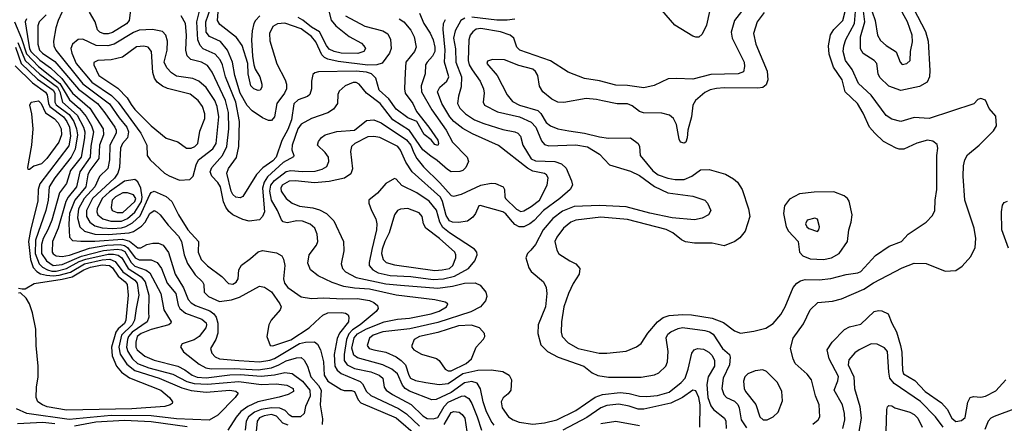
# Model space of a CAD drawing. Extents: x 997028 to 1115134, y 536408 to 618974.
# Tile 297 of 473: x 1031059 to 1037693, y 585051 to 587770. Entities that reach past the tile are written whole.
import ezdxf

# ---------------------------------------------------------------- set-up
doc = ezdxf.new("R2010")
doc.units = 0

msp = doc.modelspace()

# ---------------------------------------------------------------- linework, layer by layer
at = {"layer": '0CON10XD'}
for points in [[(1032677.3, 587795), (1032647.3, 587765), (1032636.6, 587745), (1032625.3, 587695), (1032621.1, 587635), (1032627.1, 587525), (1032636.7, 587465), (1032646.4, 587436.4), (1032677.1, 587385), (1032691.1, 587335), (1032690.6, 587315), (1032678.8, 587295), (1032665, 587292.9), (1032636.7, 587305), (1032616, 587325), (1032598.6, 587405), (1032596, 587475), (1032557.2, 587597.2), (1032520.4, 587650.4), (1032407.2, 587737.2), (1032391.6, 587765), (1032410.4, 588005)], [(1031368.5, 587871.5), (1031317.7, 587765), (1031302.2, 587715)], [(1036781.9, 587881.9), (1036822.4, 587765), (1036838.8, 587665), (1036859.3, 587629.3), (1036897.1, 587597.1), (1036963.7, 587553.7), (1036990, 587485), (1037005, 587468.6), (1037036.2, 587475), (1037057.5, 587495), (1037060.8, 587555), (1037075, 587620), (1037072.3, 587665), (1037040.5, 587755), (1036981.5, 587861.5)], [(1031237.5, 587802.5), (1031190.8, 587755), (1031180.7, 587729.3), (1031181, 587605), (1031193, 587565), (1031212.5, 587545), (1031295, 587487.4), (1031455, 587301.2), (1031582.8, 587205), (1031631.6, 587141.6), (1031699.8, 587045), (1031709.3, 587025), (1031710, 587005), (1031665.9, 586925), (1031664.4, 586825), (1031653.5, 586766.5), (1031596.8, 586713.2), (1031565.2, 586645), (1031492.3, 586565), (1031455.4, 586495), (1031447.7, 586435), (1031465, 586374.7), (1031495.4, 586345.4), (1031565, 586325.1), (1031655, 586323), (1031796.1, 586333.9), (1031826.2, 586343.8), (1031880.5, 586379.5), (1031904.6, 586405.4), (1031936.7, 586465), (1031965, 586483.8), (1031985, 586474.5), (1032004.7, 586454.7), (1032058.9, 586385), (1032128, 586312), (1032149, 586275), (1032168.1, 586185), (1032188.5, 586128.5), (1032240.5, 586050.5), (1032289.5, 586005), (1032299.5, 585985), (1032301.5, 585935), (1032330, 585905), (1032405, 585872.1), (1032485, 585881.8), (1032539.9, 585900.1), (1032675, 585974.7), (1032708.7, 585968.7), (1032755, 585936.7), (1032812.7, 585855), (1032820.9, 585835), (1032814.6, 585815), (1032753.8, 585745), (1032737.9, 585715), (1032724.3, 585635), (1032746.2, 585575), (1032765, 585572.2), (1032885, 585614.2), (1033009.3, 585695), (1033052.9, 585735), (1033101.3, 585778.7), (1033135.3, 585794.7), (1033227.7, 585797.7), (1033253.1, 585793.1), (1033270.9, 585780.9), (1033277.5, 585765), (1033274, 585735), (1033212.6, 585657.4), (1033197.5, 585622.5), (1033178.4, 585515), (1033183.2, 585435), (1033198.2, 585408.2), (1033225, 585386.5), (1033353.2, 585333.2), (1033367.8, 585317.8), (1033395, 585264.7), (1033425, 585238.7), (1033611.9, 585151.9), (1033665, 585114.3), (1033752.5, 585032.5)], [(1031804.7, 587835), (1031796.4, 587765), (1031777.9, 587742.1), (1031685, 587684.8), (1031655, 587675.2), (1031624.8, 587674.8), (1031598.1, 587685), (1031582.6, 587702.6), (1031566.8, 587755), (1031529.6, 587819.6)], [(1033753.2, 587813.2), (1033782.2, 587745), (1033825, 587678.9), (1033845.2, 587635.2), (1033856.7, 587585), (1033855.7, 587555), (1033841.1, 587525), (1033803.5, 587485), (1033794, 587466), (1033791.8, 587405), (1033764.1, 587325), (1033766.3, 587285), (1033835, 587162.8), (1033933.2, 587025), (1033975, 586944.4), (1034072.9, 586845), (1034082, 586815), (1034065, 586773.3), (1034045, 586754.2), (1034025, 586747.1), (1033965.6, 586744.4), (1033940.1, 586760.1), (1033872.2, 586822.2), (1033829.6, 586849.6), (1033775, 586893.8), (1033685, 587022.8), (1033573.9, 587095), (1033488, 587205), (1033396.5, 587275), (1033346, 587336), (1033325, 587347.5), (1033305, 587347.9), (1033251.4, 587325), (1033211.7, 587288.3), (1033202.2, 587265), (1033200, 587205), (1033173.3, 587166.7), (1033135, 587141.8), (1033025, 587105.3), (1032955, 587065.9), (1032933.8, 587035), (1032893.7, 586925), (1032892.6, 586892.6), (1032906.2, 586855), (1032903.9, 586846.1), (1032835, 586808.4), (1032729.5, 586710.5), (1032707, 586675), (1032694.9, 586635), (1032707.4, 586475), (1032695.5, 586444.5), (1032675, 586422.5), (1032605, 586413.2), (1032563, 586423), (1032494.8, 586454.8), (1032468, 586478), (1032447.1, 586507.1), (1032432.9, 586542.9), (1032411.3, 586645), (1032395, 586673.2), (1032353.9, 586715), (1032343.3, 586745), (1032352.5, 586775), (1032425.7, 586855), (1032453.8, 586915), (1032468.4, 587035), (1032465.7, 587145.7), (1032446.6, 587225), (1032356.2, 587416.2), (1032325, 587462.3), (1032284.3, 587484.3), (1032211.3, 587501.3), (1032186.8, 587526.8), (1032177.5, 587565), (1032182.5, 587665), (1032175.3, 587745), (1032147.7, 587795)], [(1033615, 587776.3), (1033647.5, 587755), (1033695, 587698.8), (1033715.8, 587655), (1033729.7, 587585), (1033719.3, 587555), (1033661.1, 587485), (1033655.2, 587415), (1033651.1, 587305), (1033655.9, 587275), (1033707.2, 587205), (1033732.5, 587152.5), (1033816.2, 587045), (1033875, 586957.5), (1033881.5, 586935), (1033875, 586922.5), (1033855, 586928.6), (1033831.3, 586961.3), (1033785, 586996.5), (1033733.5, 587083.5), (1033675, 587108.8), (1033595, 587166.4), (1033546.6, 587236.6), (1033480.5, 587295), (1033459.5, 587375), (1033429.6, 587405), (1033395, 587415.9), (1033325, 587422.9), (1033071.2, 587418.8), (1033047.7, 587412.3), (1033035, 587400.8), (1033024.1, 587355), (1033024.7, 587305), (1033014.8, 587265.2), (1032997.9, 587252.1), (1032935, 587230.8), (1032906.7, 587203.3), (1032890.7, 587095), (1032865, 587030.4), (1032824.3, 586955.7), (1032787.9, 586845), (1032765, 586819.1), (1032697.6, 586772.4), (1032653.4, 586726.6), (1032561.7, 586578.3), (1032545, 586569.2), (1032515, 586574.4), (1032495, 586592.5), (1032484.4, 586614.4), (1032454.8, 586735), (1032465, 586767.5), (1032518.8, 586841.2), (1032535.2, 586914.8), (1032539.5, 587085), (1032514.4, 587214.4), (1032446.1, 587385), (1032426.2, 587465), (1032410.1, 587500.1), (1032375, 587536.9), (1032294, 587574), (1032275, 587596.2), (1032258.9, 587635), (1032251.6, 587755), (1032276.3, 587855)], [(1033255, 587795.7), (1033385, 587725.8), (1033505, 587694.7), (1033539.5, 587675), (1033557.4, 587637.4), (1033560.6, 587575), (1033549.4, 587545), (1033502, 587478), (1033464.8, 587465.2), (1033405, 587464.3), (1033205, 587487.6), (1033133.9, 587503.9), (1033113.1, 587515), (1033095, 587534.2), (1033055, 587620.3), (1033025, 587657.2), (1032955, 587707.7), (1032845, 587747.7), (1032795, 587741.5), (1032763.6, 587725), (1032742.1, 587677.9), (1032743.4, 587626.6), (1032792.2, 587472.2), (1032848.2, 587365), (1032856.5, 587335), (1032856.5, 587305), (1032843.8, 587275), (1032790.8, 587205), (1032775.5, 587115), (1032755, 587090.8), (1032735, 587092), (1032695, 587108), (1032625, 587155.5), (1032592.4, 587192.4), (1032545.3, 587275.3), (1032509, 587395), (1032492.6, 587485), (1032458.4, 587565), (1032412.5, 587622.5), (1032337.1, 587657.1), (1032315.8, 587685), (1032312.8, 587755), (1032344.6, 587845)], [(1033137, 587845), (1033157.5, 587767.5), (1033189.1, 587729.1), (1033277.7, 587657.7), (1033361.2, 587611.2), (1033378.5, 587595), (1033388.5, 587575), (1033377.5, 587555), (1033337.8, 587542.2), (1033225.2, 587545.2), (1033178.1, 587555), (1033145, 587572.1), (1033125, 587595.4), (1033078.2, 587688.2), (1033025, 587718.6), (1032966.4, 587766.4), (1032935, 587784.3)], [(1035922.1, 587825), (1035874.5, 587765), (1035852.5, 587685), (1035860, 587645), (1035938.8, 587485), (1035942.5, 587455), (1035935, 587418.8), (1035900, 587405), (1035715, 587400.4), (1035595, 587369.6), (1035483.2, 587373.2), (1035427.3, 587372.7), (1035333, 587327), (1035265, 587311.5), (1035155, 587326.6), (1035075, 587329.1), (1034965, 587358.2), (1034865, 587373.5), (1034755, 587415.7), (1034635, 587493.1), (1034428.1, 587565), (1034407.8, 587585), (1034387.8, 587645), (1034364.2, 587665), (1034297.2, 587687.2), (1034165, 587710.3), (1034135, 587705.3), (1034110.8, 587689.2), (1034095, 587665.7), (1034085.8, 587635), (1034079.8, 587495), (1034088.1, 587465), (1034107.3, 587432.7), (1034160.9, 587355), (1034183.9, 587305), (1034189.2, 587275), (1034181.1, 587215), (1034190.6, 587195), (1034279, 587149), (1034425.7, 587115), (1034505, 587078.8), (1034536.6, 587046.6), (1034573.4, 586953.4), (1034595, 586928.2), (1034625, 586920.6), (1034805, 586927.1), (1034885, 586913.5), (1034965, 586863.1), (1035032.4, 586792.4), (1035175, 586750.6), (1035235, 586720.3), (1035335, 586646.3), (1035425, 586604.3), (1035595, 586581.1), (1035674.2, 586555), (1035693.2, 586533.2), (1035714.3, 586485), (1035699.2, 586455), (1035657.7, 586432.3), (1035605, 586421.5), (1035455, 586435.7), (1035305, 586465.7), (1035145, 586508.4), (1034965, 586518.9), (1034795, 586512.6), (1034715, 586480.5), (1034650, 586430), (1034586.5, 586355), (1034534.8, 586255.2), (1034502, 586218), (1034479.2, 586195), (1034470, 586165), (1034488.3, 586098.3), (1034504, 586074), (1034588.6, 586005), (1034606.2, 585966.2), (1034611.5, 585925), (1034602.5, 585835), (1034552.5, 585715), (1034550.5, 585655), (1034569.7, 585579.7), (1034614.1, 585534.1), (1034687.1, 585497.1), (1034860, 585435), (1034915, 585390), (1034955, 585372.5), (1035025, 585362.5), (1035245, 585362.9), (1035335, 585378.6), (1035365, 585391.4), (1035413.2, 585436.8), (1035424.3, 585465), (1035428.8, 585535), (1035415, 585626.7), (1035425, 585650.5), (1035445, 585668), (1035495, 585690), (1035525, 585695.8), (1035675, 585675.6), (1035706.4, 585666.4), (1035730.9, 585650.9), (1035795, 585555.4), (1035840.8, 585515), (1035846.5, 585496.5), (1035840.7, 585445), (1035797.6, 585355), (1035789.6, 585285), (1035802.1, 585245), (1035821.4, 585225), (1035875, 585199.2), (1035897.7, 585177.7), (1035906.9, 585155), (1035918.9, 585075), (1035955, 585021.5)], [(1036075, 587818.9), (1036026.8, 587755), (1036003.4, 587676.6), (1036018.7, 587605), (1036094.1, 587424.1), (1036100, 587365), (1036089.1, 587330.9), (1036066.5, 587313.5), (1036032.3, 587307.7), (1035805, 587311.8), (1035753, 587307), (1035711.9, 587298.1), (1035675, 587278.8), (1035613.1, 587225), (1035593.3, 587195), (1035584.4, 587115.6), (1035560, 587025), (1035556.1, 586973.9), (1035546.7, 586945), (1035535, 586937.5), (1035511.2, 586945), (1035502, 586965), (1035484.4, 587064.4), (1035462.9, 587105), (1035437.6, 587127.6), (1035385, 587139.5), (1035262.4, 587142.4), (1035235, 587150.8), (1035185, 587190), (1035155, 587202.5), (1035085, 587203.8), (1034985.5, 587224.5), (1034945, 587233.5), (1034875, 587238), (1034725, 587211.1), (1034685, 587214.3), (1034645, 587235.7), (1034583.2, 587283.2), (1034562.1, 587322.1), (1034549.3, 587395), (1034535, 587420), (1034515, 587436.7), (1034421.2, 587461.2), (1034325, 587499.3), (1034245, 587502), (1034210, 587490), (1034205.6, 587475), (1034275.6, 587395), (1034342.8, 587262.8), (1034379.2, 587219.2), (1034425.7, 587195), (1034549, 587159), (1034569, 587139), (1034605, 587077.5), (1034635, 587054.5), (1034685, 587034.6), (1034758.5, 587021.5), (1034865, 587006.6), (1034965, 586980.2), (1035025, 586971.8), (1035175, 586974.4), (1035225.8, 586935), (1035235.8, 586915), (1035240, 586855), (1035325, 586751.5), (1035361.1, 586725), (1035425, 586703.1), (1035476, 586694), (1035535.9, 586694.1), (1035588, 586715), (1035645, 586758), (1035705, 586760), (1035815, 586728.6), (1035868.9, 586698.9), (1035895, 586676), (1035925.6, 586625), (1035968.6, 586495), (1035977.5, 586445), (1035946.2, 586345), (1035909.7, 586300.3), (1035877.5, 586275), (1035805, 586246), (1035725, 586265.6), (1035605, 586265.6), (1035545, 586273.5), (1035517, 586287), (1035458.9, 586335), (1035415, 586357.4), (1035155, 586424.8), (1034975, 586438.9), (1034805, 586419.5), (1034771.5, 586405), (1034722.1, 586365), (1034677.7, 586305), (1034664.6, 586275), (1034677, 586217), (1034691.9, 586191.9), (1034764.6, 586144.6), (1034806.2, 586125), (1034832, 586095), (1034828, 586055), (1034787, 585993), (1034755.3, 585924.7), (1034726, 585835), (1034709.2, 585735), (1034707.5, 585665), (1034714.8, 585634.8), (1034755, 585592.5), (1034820.8, 585555), (1034963.1, 585523.1)], [(1034963.1, 585523.1), (1035015, 585523.8), (1035145, 585536.5), (1035215, 585566.7), (1035245, 585588.1), (1035290.9, 585659.1), (1035356.5, 585733.5), (1035395, 585762.7), (1035435, 585776.2), (1035525, 585783.5), (1035585, 585781.4), (1035725, 585758.8), (1035800.8, 585730.8), (1035875, 585674.4), (1035915, 585658.1), (1036005, 585671.5), (1036085, 585691.2), (1036135.9, 585724.1), (1036186.7, 585785), (1036216.5, 585835), (1036270, 585965), (1036294, 585995), (1036318.9, 586011.1), (1036351.1, 586018.9), (1036445, 586018.5), (1036523.3, 586026.7), (1036626.3, 586053.7), (1036705, 586064.7), (1036725, 586073.9), (1036825, 586181.8), (1036916, 586245), (1037000, 586275), (1037044.5, 586325.5), (1037165, 586406), (1037208.3, 586451.7), (1037224.4, 586485), (1037227.1, 586555), (1037238.9, 586625), (1037238.9, 586855), (1037244.4, 586905), (1037239.1, 586929.1), (1037211.7, 586951.7), (1037175, 586958.2), (1037102.6, 586937.4), (1037015, 586898.1), (1036985, 586898.1), (1036965, 586905.6), (1036878.6, 586948.6), (1036820, 587005), (1036785, 587045.8), (1036740.9, 587140.9), (1036703.8, 587205), (1036620.5, 587285), (1036600, 587365), (1036540.8, 587450.8), (1036513, 587537), (1036508.2, 587595), (1036522.4, 587667.6), (1036543.8, 587705), (1036604.6, 587765), (1036620.7, 587825)], [(1035706.5, 587825), (1035686.2, 587733.8), (1035657.6, 587672.4), (1035635, 587652.2), (1035615, 587651.8), (1035595, 587659.6), (1035472.8, 587732.8), (1035384.3, 587834.3)], [(1036402.9, 585045), (1036439.2, 585075), (1036450.8, 585095), (1036444.4, 585175), (1036421.5, 585235), (1036392.8, 585342.8), (1036365, 585381.4), (1036284.4, 585455), (1036269.5, 585485), (1036252.5, 585555), (1036270.6, 585625), (1036339.2, 585720.8), (1036385, 585815.8), (1036435.3, 585864.7), (1036535.4, 585874.6), (1036595, 585889.5), (1036746.1, 585953.9), (1036811.7, 585998.3), (1037005, 586097.9), (1037085, 586130.8), (1037167, 586127), (1037293, 586077), (1037365, 586081.2), (1037409.7, 586110.3), (1037468, 586175), (1037496, 586235), (1037500, 586295), (1037490, 586365), (1037427.1, 586555), (1037416.2, 586715), (1037417.5, 586785), (1037426.7, 586825), (1037445, 586858.6), (1037524, 586925), (1037619.5, 587020.5), (1037640, 587055), (1037635, 587120), (1037590.8, 587170.8), (1037565, 587227.5), (1037535, 587240), (1037515, 587232.5), (1037486.1, 587203.9), (1037185.5, 587105.5), (1037085, 587111.2), (1036995, 587084.6), (1036935, 587099.2), (1036895.5, 587125), (1036795, 587261.2), (1036709.9, 587339.9), (1036668.1, 587435), (1036623.6, 587495), (1036607.7, 587555), (1036610.5, 587595), (1036624.2, 587635.8), (1036683.4, 587745), (1036690.6, 587825)], [(1037081.1, 587845), (1037160.8, 587690.8), (1037179.7, 587625), (1037191.4, 587428.6), (1037188.1, 587385), (1037171.7, 587348.3), (1037120.3, 587319.7), (1036995, 587293.5), (1036915, 587322.9), (1036855, 587380.6), (1036842.5, 587405), (1036834.5, 587475), (1036815.6, 587495), (1036742.6, 587542.6), (1036723.1, 587573.1), (1036724.7, 587654.7), (1036751.9, 587755), (1036742.7, 587845)], [(1031025.1, 587755), (1031072.2, 587642.2), (1031105, 587539), (1031185, 587455.8), (1031330.2, 587340.2), (1031395, 587230.7), (1031461.3, 587171.3), (1031507.2, 587117.2), (1031543.6, 587055), (1031555.5, 587015), (1031538.5, 586918.5), (1031533.1, 586845), (1031464.2, 586745), (1031441.9, 586645), (1031385.2, 586575), (1031369, 586545), (1031319, 586365), (1031279.1, 586275), (1031277.4, 586205), (1031285, 586192.2), (1031305, 586178.9), (1031345, 586174.8), (1031395, 586184.4), (1031529.5, 586230.5), (1031645, 586251.7), (1031735, 586255.9), (1031765, 586249.8), (1031785.9, 586235.9), (1031837, 586165), (1031865, 586151.7), (1031945, 586153.1), (1031985, 586133.6), (1032014.8, 586094.8), (1032052.8, 585995), (1032110.9, 585925), (1032127.2, 585847.2), (1032138.2, 585825), (1032175, 585793), (1032285, 585753.2), (1032315, 585728.5), (1032318.2, 585715), (1032312.8, 585695), (1032269.1, 585635), (1032235, 585613.2), (1032154.4, 585585.6), (1032142.7, 585567.3), (1032163.1, 585533.1), (1032269.1, 585449.1), (1032313.3, 585425), (1032348.7, 585418.7), (1032505, 585420.9), (1032665, 585411.6), (1032756.1, 585423.9), (1032805.9, 585444.1), (1032855, 585472), (1032925, 585491.6), (1032955, 585493.6), (1032975, 585476.7), (1032996.9, 585435), (1033021.5, 585365), (1033072.5, 585305), (1033089.1, 585275), (1033083.2, 585175), (1033098.1, 585081.9), (1033096.5, 585043.5)], [(1031104.6, 587775.4), (1031094.8, 587755), (1031117.3, 587615), (1031124.3, 587575), (1031135, 587554.8), (1031195, 587497.1), (1031267, 587445), (1031343.3, 587373.3), (1031415.6, 587275.6), (1031531.2, 587175), (1031622.4, 587035), (1031623.3, 586995), (1031597.1, 586925), (1031592.8, 586835), (1031530.7, 586755), (1031518.1, 586725), (1031503.6, 586645), (1031430.1, 586555), (1031395.6, 586465), (1031389.2, 586395), (1031395, 586304), (1031415, 586283.2), (1031472, 586278), (1031565, 586278), (1031750.9, 586290.9), (1031798.2, 586278.2), (1031855, 586232.2), (1031875, 586233.9), (1031915, 586256.1), (1031955, 586265.4), (1031995, 586263.8), (1032025, 586250), (1032061.7, 586201.7), (1032107.4, 586055), (1032163, 585963), (1032195.1, 585885.1), (1032215, 585863.2), (1032244.5, 585845), (1032339.7, 585809.7), (1032367.7, 585787.7), (1032382, 585765), (1032394.3, 585725), (1032392.8, 585657.2), (1032379.7, 585615), (1032345.4, 585555), (1032353.4, 585523.4), (1032375, 585499.6), (1032404.8, 585484.8), (1032535.2, 585475.2), (1032675, 585464.1), (1032745, 585476.2), (1032775, 585487.3), (1032945, 585588.4), (1032985, 585598.7), (1033045, 585600.7), (1033065.4, 585585), (1033086.3, 585545), (1033104.7, 585465.3), (1033110.5, 585375), (1033136, 585335), (1033225, 585278.5), (1033245, 585271.4), (1033295, 585271.8), (1033314.3, 585265), (1033339.6, 585209.6), (1033358.2, 585188.2), (1033595, 585086.9), (1033741.4, 584961.4)], [(1034285, 586922.3), (1034110.1, 587000.1), (1034045, 587037.5), (1033983.7, 587083.7), (1033956.2, 587115), (1033903.1, 587205), (1033874.7, 587285), (1033890.4, 587315), (1033936.2, 587355), (1033949.7, 587385), (1033921.5, 587485), (1033925.5, 587565), (1033911.2, 587705), (1033915.3, 587744.7), (1033928, 587772)], [(1034059.1, 587780.9), (1034032.1, 587765), (1033993.8, 587695), (1033982.4, 587645), (1033994.4, 587574.4), (1033997.6, 587485), (1034034.8, 587385), (1034033.3, 587316.7)], [(1034395.9, 587774.1), (1034343.3, 587766.7), (1034272.7, 587767.3), (1034105, 587787.6)], [(1031302.2, 587715), (1031286.6, 587625), (1031288.8, 587595), (1031301.6, 587565), (1031485, 587338), (1031663.3, 587203.3), (1031728.2, 587108.2), (1031781, 587045), (1031792.1, 587015), (1031785.7, 586975), (1031752.4, 586935), (1031739.1, 586905), (1031732.2, 586775), (1031720.2, 586735), (1031696.7, 586703.3), (1031550.1, 586565), (1031509.7, 586485), (1031510, 586445), (1031532.5, 586405), (1031565, 586381.4), (1031615, 586367.8), (1031683.8, 586363.8), (1031745, 586368.1), (1031775, 586376.1), (1031818.1, 586401.9), (1031870.3, 586449.7), (1031936.6, 586593.4), (1031945, 586606.4), (1031965, 586615.4), (1032045, 586579.7), (1032084.6, 586545), (1032129.2, 586455), (1032191.2, 586355), (1032262.9, 586275), (1032261.6, 586205), (1032282.2, 586155), (1032325, 586112.3), (1032420.6, 586040.6), (1032465, 585991.8), (1032495, 585987.8), (1032518.2, 586001.8), (1032530, 586025), (1032536.1, 586085), (1032552.9, 586117.1), (1032615, 586161.1), (1032665, 586206.7), (1032695, 586215.5), (1032790, 586200), (1032825, 586179.2), (1032837.4, 586157.4), (1032846, 586115), (1032836.4, 586025), (1032842.4, 585995), (1032865, 585966.8), (1032955, 585902.1), (1033025, 585892.2), (1033105, 585897.1), (1033235, 585889.2), (1033335, 585892.8), (1033415, 585879.3), (1033445.5, 585865), (1033469.1, 585845), (1033473.6, 585825), (1033461.5, 585805), (1033352.7, 585715), (1033300.3, 585679.7), (1033276, 585654), (1033260.7, 585615), (1033245.5, 585515.5), (1033245.7, 585475), (1033265, 585444.3), (1033315, 585421.1), (1033425, 585396.8), (1033480.9, 585375), (1033506.2, 585355), (1033513.8, 585295), (1033526.9, 585275), (1033570, 585245), (1033697.5, 585177.5), (1033775, 585101.6), (1033804.5, 585084.5), (1033845, 585080.4), (1033875, 585090.7), (1033918.9, 585165), (1033945, 585194.2), (1034035, 585233.1), (1034055, 585235.3), (1034085, 585218), (1034105.1, 585185.1), (1034142, 585095), (1034170.2, 585005)], [(1032135, 586689.5), (1032205, 586692.5), (1032226.9, 586715), (1032247.5, 586792.5), (1032263.4, 586825), (1032359.6, 586900.4), (1032381.8, 586935), (1032400.6, 587115), (1032390.4, 587185), (1032373.3, 587225), (1032315, 587313.8), (1032265.9, 587355.9), (1032224.8, 587374.8), (1032115, 587390.3), (1032082, 587412), (1032049.7, 587445), (1032032.5, 587485), (1032051.8, 587565), (1032054.7, 587624.7), (1032043.6, 587665), (1032020.3, 587690.3), (1031953.1, 587703.1), (1031865, 587698.9), (1031825, 587683.9), (1031695, 587604.3), (1031653, 587593), (1031575, 587596.7), (1031485, 587639.7), (1031453.8, 587636.2), (1031414.3, 587605.7), (1031403.5, 587575), (1031409.3, 587545), (1031440, 587475), (1031545, 587350), (1031678.3, 587258.3), (1031723.5, 587213.5), (1031874.8, 587005), (1031914.6, 586925), (1031918.5, 586855), (1031937.3, 586825), (1032035, 586736.2), (1032065, 586717.1), (1032135, 586689.5)], [(1031047.3, 587617.3), (1031096, 587496), (1031195, 587402.6), (1031312.9, 587315), (1031330.1, 587285), (1031348.3, 587215), (1031446.2, 587126.2), (1031488.8, 587045), (1031497.1, 587015), (1031495.9, 586975), (1031473.9, 586845), (1031401, 586755), (1031373.7, 586666.3), (1031327.4, 586602.6), (1031275, 586418.8), (1031249.4, 586355), (1031216.1, 586295), (1031206.6, 586255), (1031206, 586195), (1031239.8, 586145), (1031284.6, 586115), (1031345, 586121.4), (1031475, 586176.6), (1031624.2, 586215.8), (1031715, 586223.9), (1031745, 586219.8), (1031767.5, 586207.5), (1031810.5, 586135), (1031835, 586110.1), (1031911.9, 586081.9), (1031935.4, 586065.4), (1032010.5, 585925), (1032029.2, 585815), (1032079.5, 585735), (1032076.7, 585725), (1032062.9, 585715), (1031945, 585682.5), (1031876.4, 585655), (1031849.6, 585635), (1031841.3, 585598.7), (1031842.4, 585565), (1031851.2, 585545), (1031903.2, 585503.2), (1031965, 585477.3), (1032125.4, 585435.4), (1032171.4, 585411.4), (1032221.5, 585375), (1032255, 585362.8), (1032315, 585357), (1032475, 585377.1), (1032545, 585379.5), (1032685, 585367.7), (1032775, 585378.6), (1032845, 585394.4), (1032895, 585386.3), (1032965, 585334), (1033013.5, 585275), (1033015.2, 585234.8), (1032985.5, 585165), (1032975, 585116.7), (1032951.2, 585095), (1032895, 585094.1), (1032876.9, 585105), (1032847.6, 585137.6), (1032812.1, 585152.1), (1032755.4, 585155.4), (1032685, 585144.4), (1032640.5, 585125), (1032601.2, 585095), (1032585.2, 585065), (1032578, 585005)], [(1031030.9, 587585), (1031068.2, 587475), (1031179.1, 587369.1), (1031285, 587296), (1031294.9, 587275), (1031296.3, 587215), (1031305, 587195.6), (1031392.1, 587132.1), (1031424.6, 587084.6), (1031442.8, 587035), (1031448.4, 586995), (1031433.1, 586896.9), (1031406.8, 586845), (1031296.1, 586705), (1031256.5, 586645), (1031250.3, 586555), (1031234.9, 586485.1), (1031165.7, 586285), (1031164, 586195), (1031191.1, 586125), (1031213, 586103), (1031245.5, 586085.5), (1031275, 586076.5), (1031305.5, 586075.5), (1031375, 586093.7), (1031459.6, 586140.4), (1031505, 586155.8), (1031655, 586190.2), (1031691, 586191), (1031723.1, 586183.1), (1031747.8, 586165), (1031790.7, 586095), (1031876.7, 586036.7), (1031904.6, 586005), (1031928.1, 585915), (1031926.6, 585796.6), (1031928.6, 585765), (1031917.5, 585735), (1031815.9, 585665), (1031791.6, 585635), (1031785.7, 585615), (1031778.7, 585565), (1031786.7, 585535), (1031820, 585485), (1031853.7, 585455), (1031929.6, 585425), (1032091.7, 585381.7), (1032185, 585331.6), (1032235, 585318.7), (1032324.5, 585314.5), (1032535, 585332.2), (1032685, 585313.2), (1032786.6, 585316.6), (1032857.9, 585307.9), (1032902.1, 585285), (1032903.5, 585265), (1032868.6, 585245), (1032808.1, 585228.1), (1032664.3, 585195.7), (1032596.6, 585163.4), (1032549.5, 585130.5), (1032516.7, 585093.3), (1032462.4, 585005)], [(1032215, 586903.5), (1032240, 586915), (1032258.8, 586935), (1032271.6, 587018.4), (1032306.6, 587103.4), (1032307.1, 587135), (1032290.7, 587185), (1032262.3, 587225), (1032207.9, 587267.9), (1032055, 587306.1), (1032021.3, 587321.3), (1031985, 587349.5), (1031966.8, 587376.8), (1031955.3, 587415), (1031946.7, 587555), (1031925, 587584.5), (1031895, 587591.1), (1031845, 587588), (1031751.7, 587518.3), (1031675, 587499.2), (1031585, 587494.5), (1031558.5, 587481.5), (1031558.5, 587465), (1031592.5, 587395), (1031719.3, 587309.3), (1031782.9, 587242.9), (1031809.5, 587199.5), (1031835, 587164.7), (1031945, 587055.4), (1032045, 586971.5), (1032125, 586947.1), (1032183.5, 586903.5), (1032215, 586903.5)], [(1031029.2, 587459.2), (1031144.2, 587344.2), (1031231.8, 587281.8), (1031243.2, 587263.2), (1031253.3, 587205), (1031262.7, 587185), (1031354.2, 587115), (1031376, 587085), (1031393.5, 587045), (1031402, 586985), (1031389.9, 586920.1), (1031194.8, 586665), (1031182.6, 586625), (1031180.1, 586550.1), (1031131.1, 586348.9), (1031119.3, 586275), (1031131, 586155), (1031150.9, 586100.9), (1031173.4, 586073.4), (1031198.9, 586058.9), (1031238.9, 586048.9), (1031285, 586044.9), (1031325, 586048.9), (1031400.3, 586069.7), (1031495, 586125.2), (1031615, 586151.8), (1031665.7, 586155.7), (1031701.4, 586141.4), (1031755, 586072.1), (1031834.5, 586015), (1031851.1, 585995), (1031862.7, 585915), (1031843, 585825), (1031833.6, 585745), (1031816.6, 585715), (1031745.7, 585644.3), (1031727.4, 585565), (1031736.1, 585516.1), (1031780.3, 585450.3), (1031835.7, 585405.7), (1031999.1, 585355), (1032150.9, 585290.9), (1032215, 585271.5), (1032315, 585260.5), (1032475, 585274.6), (1032515, 585267.3), (1032530, 585255), (1032511.4, 585225), (1032395, 585106.9), (1032335, 585072.1), (1032115, 585081.8), (1031945, 585102.2), (1031675.3, 585104.7), (1031392.9, 585077.1), (1031106.2, 585116.2), (1031038.1, 585148.1)], [(1034033.3, 587316.7), (1034014.8, 587255.2), (1034008.8, 587205), (1034023.6, 587173.6), (1034062.3, 587135), (1034122.5, 587095), (1034185, 587070.7), (1034315, 587030.8), (1034395.3, 587015.3), (1034415, 587005.6), (1034432.2, 586985), (1034448.7, 586925), (1034505, 586832.4), (1034535, 586819), (1034663.9, 586813.9), (1034709.5, 586799.5), (1034740.6, 586770.6), (1034776.5, 586685), (1034784.4, 586655), (1034766.9, 586625), (1034698.8, 586565), (1034587.5, 586485), (1034525, 586417.8), (1034495.2, 586394.8), (1034455, 586375.3), (1034425, 586374.7), (1034395, 586390), (1034365, 586424.7), (1034335, 586461.9), (1034315, 586476.7), (1034160.8, 586519.2), (1034152, 586515), (1034129.6, 586465), (1034111, 586439), (1034077, 586413), (1034015, 586403.4), (1033975, 586406.7), (1033955.6, 586415.6), (1033931.8, 586451.8), (1033908.4, 586545), (1033893, 586575), (1033702.1, 586745), (1033660.5, 586810.5), (1033625, 586891.2), (1033605.9, 586915), (1033485, 586976.8), (1033445, 586983.7), (1033405, 586980.5), (1033316.5, 586935), (1033293.8, 586916.2), (1033287.6, 586882.4), (1033300.9, 586765), (1033288.9, 586731.1), (1033247.3, 586702.7), (1033145, 586681), (1033045, 586671.9), (1032915.6, 586684.4), (1032875, 586682.4), (1032828.1, 586655), (1032817.7, 586635), (1032821.4, 586615), (1032853.8, 586565), (1032893.6, 586533.6), (1032945, 586513.1), (1033035, 586503.5), (1033079.4, 586489.4), (1033125.3, 586465.3), (1033174.5, 586415), (1033240.8, 586275), (1033242.3, 586212.3), (1033224.5, 586125), (1033234.6, 586095), (1033255, 586072), (1033325, 586032.5), (1033525, 585991.3), (1033625, 585981), (1033875, 585960.3), (1033975.1, 585974.9), (1034055, 585995.7), (1034126.5, 585996.5), (1034162, 585982), (1034199.1, 585935), (1034205.5, 585905), (1034197.5, 585875), (1034163.1, 585835), (1034098.6, 585801.4), (1033875, 585729.2), (1033688.1, 585688.1), (1033505, 585666.4), (1033440, 585645), (1033415.5, 585625), (1033400.5, 585575), (1033414.3, 585555), (1033445, 585546.7), (1033525, 585530), (1033595, 585499.4), (1033629.6, 585475), (1033657.8, 585445), (1033680.2, 585375), (1033692.7, 585355), (1033725, 585340), (1033795, 585326.1), (1033885, 585313), (1033945, 585319.8), (1034044.1, 585385.9), (1034145, 585409.7), (1034235, 585411.6), (1034315, 585400.5), (1034357.5, 585375), (1034372.9, 585345), (1034367.5, 585275), (1034349.8, 585250.2), (1034317.2, 585222.8), (1034303.5, 585195), (1034310, 585155), (1034352.5, 585095), (1034383.1, 585075), (1034425, 585059), (1034515, 585046.2), (1034595, 585054.8), (1034678, 585075), (1034805, 585137.7), (1034935, 585227.4), (1034985, 585246.1), (1035105, 585259), (1035165, 585252.2), (1035235, 585234.3), (1035285, 585232.4), (1035355, 585237.4), (1035435, 585259.8), (1035515.9, 585325), (1035541.4, 585355), (1035562.7, 585415), (1035586.7, 585523.3), (1035604, 585546), (1035625, 585555.5), (1035665, 585549.6), (1035700.9, 585530.9), (1035725, 585507.1), (1035741.1, 585475), (1035741, 585435), (1035698.4, 585365), (1035688.2, 585311.8), (1035695.2, 585225), (1035715, 585167.7), (1035734, 585144), (1035807.8, 585085), (1035815.3, 585065), (1035819.7, 585015)], [(1031125, 586760), (1031115, 586760), (1031114.2, 586774.2), (1031140.7, 586925), (1031150.9, 587035), (1031140.9, 587135), (1031127.5, 587195), (1031135.8, 587214.2), (1031185, 587223.9), (1031204.2, 587205), (1031233.3, 587143.3), (1031291.9, 587105), (1031319, 587075), (1031337.7, 587035), (1031340.9, 586995), (1031323.7, 586945), (1031242.4, 586835), (1031205, 586798.8), (1031155, 586784.3), (1031125, 586760)], [(1034255, 585037.7), (1034235.2, 585065.2), (1034202.5, 585135), (1034182, 585195), (1034163.4, 585283.4), (1034141.8, 585321.8), (1034105, 585333.5), (1034055, 585324), (1033965, 585257.7), (1033865, 585210.9), (1033835, 585210), (1033685, 585268.1), (1033656, 585285), (1033637.7, 585307.7), (1033605.1, 585385.1), (1033566.5, 585416.5), (1033505, 585445.2), (1033335, 585491.7), (1033310.8, 585510.8), (1033297.7, 585557.7), (1033312.5, 585627.5), (1033335, 585652.7), (1033395, 585686.4), (1033515, 585734.4), (1033605, 585751.6), (1033685, 585758.4), (1033830.6, 585789.4), (1033885, 585806.6), (1033934.2, 585835), (1033943.8, 585855), (1033926.5, 585866.5), (1033855, 585882.7), (1033595, 585913.8), (1033415, 585954.9), (1033315, 585961.4), (1033243.1, 585973.1), (1033165, 585998.8), (1033070.8, 586045), (1033019.2, 586085), (1033000.9, 586130.9), (1033009.4, 586185), (1033058.1, 586251.9), (1033067.9, 586275), (1033062.3, 586325), (1033046.8, 586365), (1033015, 586392), (1032965, 586412.9), (1032925.7, 586414.3), (1032862, 586402), (1032835, 586408.6), (1032822.3, 586422.3), (1032796.3, 586485), (1032755.9, 586555), (1032744.1, 586615), (1032750, 586655), (1032775, 586687.5), (1032855, 586747.3), (1032885, 586753.8), (1032965, 586746.3), (1033049.5, 586750.5), (1033097.3, 586762.7), (1033128, 586782), (1033142.5, 586815), (1033139.1, 586845), (1033117.5, 586875), (1033064.3, 586925.7), (1033071.1, 586948.9), (1033093.1, 586976.9), (1033116.2, 586993.8), (1033195, 587017.5), (1033315, 587025.9), (1033395, 587090.4), (1033445, 587094.7), (1033495, 587074.7), (1033665, 586959.6), (1033693.8, 586925), (1033714.1, 586874.1), (1033734.3, 586834.3), (1033778.5, 586778.5), (1033890.3, 586670.3), (1033965, 586585.9), (1033985, 586581.6), (1034035, 586593.6), (1034165, 586654.7), (1034235, 586669.7), (1034265, 586667.3), (1034315.6, 586645), (1034325.6, 586625), (1034327.2, 586577.2), (1034332.7, 586565), (1034405, 586493.4), (1034435, 586477.2), (1034455, 586481.8), (1034505, 586512.1), (1034560.3, 586555), (1034612.2, 586655), (1034618.9, 586705), (1034608.1, 586725), (1034595, 586734.4), (1034515, 586750.3), (1034480.3, 586770.3), (1034285, 586922.3)], [(1031672.8, 586412.8), (1031745, 586413.2), (1031785, 586430.5), (1031835, 586472.3), (1031879.2, 586545), (1031884.3, 586575), (1031875.6, 586635.6), (1031855, 586678.8), (1031835, 586694), (1031765, 586682.5), (1031665, 586610.9), (1031613.9, 586565), (1031581, 586495), (1031579.1, 586475), (1031586.4, 586456.4), (1031618.4, 586428.4), (1031672.8, 586412.8)], [(1033845, 586019.9), (1033915, 586023.6), (1033988.1, 586041.9), (1034082.1, 586095), (1034125.6, 586145), (1034140.6, 586185), (1034138.6, 586205), (1034122.5, 586225), (1033955, 586333.5), (1033910.2, 586370.2), (1033889, 586405), (1033867.6, 586487.6), (1033818.4, 586548.4), (1033735, 586602.9), (1033634.1, 586654.1), (1033595, 586696.2), (1033585, 586700), (1033525, 586665.7), (1033469.4, 586600.6), (1033412, 586555), (1033412, 586535), (1033428.6, 586485), (1033457.5, 586427.5), (1033465.9, 586395), (1033463.9, 586355), (1033431, 586221), (1033412.8, 586135), (1033413.9, 586115), (1033438.2, 586085), (1033473.8, 586065), (1033555, 586047.3), (1033695, 586040.6), (1033845, 586019.9)], [(1031715, 586470.2), (1031755, 586472), (1031835.2, 586545), (1031840.6, 586565), (1031825, 586589.8), (1031784.2, 586604.2), (1031755, 586604.5), (1031705, 586577.8), (1031682, 586555), (1031676, 586505), (1031682.9, 586485), (1031715, 586470.2)], [(1036475, 586154.2), (1036527.5, 586165), (1036580.6, 586195), (1036637.1, 586275), (1036644.4, 586355), (1036660.8, 586405), (1036666.9, 586455), (1036646.6, 586546.6), (1036635.5, 586565.5), (1036613.8, 586583.8), (1036545, 586609.6), (1036411.4, 586608.6), (1036313.4, 586596.6), (1036245, 586562), (1036211.9, 586515), (1036203.8, 586465), (1036222, 586375), (1036239.2, 586345), (1036304.5, 586275), (1036313.5, 586205), (1036335, 586178.5), (1036385, 586158.2), (1036475, 586154.2)], [(1037721, 586231), (1037676.4, 586355), (1037674, 586476), (1037679.4, 586520.6), (1037690.9, 586539.1), (1037715, 586548.1)], [(1033855, 586081.1), (1033905, 586084.1), (1033955, 586094.8), (1033978.1, 586115), (1033997.9, 586165), (1033998.4, 586185), (1033990.3, 586205), (1033888.2, 586295), (1033796.2, 586365), (1033779.6, 586395), (1033770.5, 586445), (1033749.5, 586469.5), (1033675, 586497.5), (1033625, 586493.5), (1033605, 586485.6), (1033583.3, 586455), (1033549.2, 586335), (1033518.2, 586275), (1033502, 586225), (1033496.7, 586195), (1033508.2, 586155), (1033528.6, 586135), (1033585, 586118.9), (1033855, 586081.1)], [(1036435, 586343.8), (1036443.8, 586355), (1036446.9, 586375), (1036435, 586426.2), (1036415, 586433.8), (1036365, 586420), (1036353.6, 586395), (1036361.4, 586375), (1036375, 586364.4), (1036435, 586343.8)], [(1031051.7, 585961.7), (1031075, 585957.5), (1031095, 585957.5), (1031157.5, 585992.5), (1031345, 586021.3), (1031412.6, 586037.4), (1031491.2, 586085), (1031536.6, 586103.4), (1031615, 586119.7), (1031665, 586114.3), (1031685, 586098), (1031722.1, 586042.1), (1031770.2, 586005), (1031783.2, 585985), (1031790.6, 585915), (1031775.1, 585745), (1031765, 585724.4), (1031722.9, 585687.1), (1031706.1, 585663.9), (1031678.2, 585565), (1031681.6, 585505), (1031711.9, 585435), (1031745.3, 585395), (1031798.4, 585358.4), (1032009.5, 585275), (1032068.1, 585225), (1032088, 585195), (1032086.2, 585185), (1032073.8, 585175), (1032036.7, 585165), (1031815, 585149.1), (1031375, 585139), (1031245, 585163.1), (1031211.9, 585175), (1031181.1, 585195), (1031170, 585225), (1031172.7, 585295), (1031183.8, 585365), (1031183.8, 585435), (1031169.5, 585575), (1031167.5, 585685), (1031145.6, 585795), (1031125.8, 585855), (1031103.3, 585895), (1031065, 585930), (1031051.7, 585928.3)], [(1036604.7, 585015), (1036618, 585075), (1036616.3, 585116.3), (1036601.6, 585175), (1036546, 585275), (1036571.9, 585338.1), (1036575, 585365.8), (1036513.1, 585485), (1036500, 585545), (1036531.9, 585598.1), (1036615, 585681.9), (1036648.6, 585701.4), (1036725, 585720), (1036815, 585804), (1036845, 585810.8), (1036868.3, 585808.3), (1036909.3, 585789.3), (1036934.3, 585725), (1036966.6, 585666.6), (1036993.7, 585575), (1037001.2, 585531.2), (1037006.2, 585406.2), (1037013.4, 585383.4), (1037089.7, 585339.7), (1037160, 585265), (1037269.3, 585189.3), (1037307.3, 585147.3), (1037338.6, 585085), (1037365, 585064.3), (1037405, 585070.3), (1037429.3, 585090.7), (1037445.8, 585194.2), (1037463.3, 585225), (1037485, 585231.2), (1037535, 585228.1), (1037565, 585234.5), (1037635, 585269.4), (1037702.5, 585345)], [(1033965, 585404.1), (1034067.1, 585455), (1034102.5, 585485), (1034133.9, 585565), (1034183.1, 585616.9), (1034193.1, 585635), (1034190.6, 585655), (1034157.5, 585695), (1034102.1, 585712.1), (1034015, 585706.7), (1033875, 585662.3), (1033752.5, 585635), (1033717.1, 585615), (1033700.6, 585575), (1033700.6, 585565), (1033714.4, 585545), (1033765, 585515.9), (1033867.8, 585487.8), (1033885.3, 585475), (1033926.6, 585416.6), (1033945, 585404.8), (1033965, 585404.1)], [(1037279.7, 585025), (1037229.4, 585095), (1037127, 585197), (1036949.4, 585319.4), (1036922.1, 585355), (1036914.1, 585395.9), (1036904.6, 585535), (1036885, 585560.5), (1036835, 585584.6), (1036795, 585586.2), (1036714, 585546), (1036684.7, 585525.3), (1036645, 585478), (1036641.1, 585445), (1036677.7, 585365), (1036682.5, 585285), (1036719.1, 585165), (1036729.2, 585085), (1036711.8, 584995)], [(1036095, 585073.4), (1036136, 585095), (1036168.1, 585125), (1036197.4, 585202.6), (1036193.5, 585265), (1036164.4, 585325), (1036090.6, 585400.6), (1036065, 585410.6), (1036015, 585403.8), (1035965.7, 585385), (1035943.8, 585365), (1035936.2, 585335), (1035939.7, 585285), (1035949.1, 585265), (1036018.5, 585178.5), (1036044.4, 585095), (1036068, 585075), (1036095, 585073.4)], [(1035640.9, 585025), (1035643.3, 585175), (1035634.8, 585225), (1035615, 585268.9), (1035595, 585274.5), (1035525, 585224.7), (1035445, 585186), (1035265, 585145.2), (1035225, 585147), (1035165, 585166.2), (1035095, 585179.3), (1035015, 585171.4), (1034975, 585155.7), (1034880.4, 585089.6), (1034717.3, 585005)], [(1036896, 584995), (1036900, 585145), (1036905, 585162.5), (1036915, 585170), (1036935, 585168.8), (1036955.8, 585155.8), (1037055, 585126.5), (1037085, 585110.9), (1037110, 585085), (1037140, 585025)], [(1037775, 585153.3), (1037625, 585097.9), (1037600.8, 585085), (1037582.9, 585065), (1037561.7, 585008.3)], [(1032868.1, 585038.1), (1032831.9, 585051.9), (1032788.1, 585098.1), (1032755, 585110.7), (1032705, 585101.4), (1032675, 585088.4), (1032659.4, 585065), (1032651.9, 584995)], [(1033917.7, 585042.3), (1033965, 585124), (1033985, 585129.6), (1034018.8, 585125), (1034040.9, 585110.9), (1034057.6, 585085), (1034071.2, 584995)], [(1031295, 585048.6), (1031215, 585056.7), (1031045, 585048)], [(1032186.2, 585026.2), (1031945, 585061.7), (1031765, 585070), (1031571.5, 585058.5), (1031429.1, 585030.9)], [(1034975, 585048.8), (1035075, 585065.3), (1035235, 585035.3)]]:
    msp.add_lwpolyline(points, dxfattribs=at)

doc.saveas('drawing.dxf')
